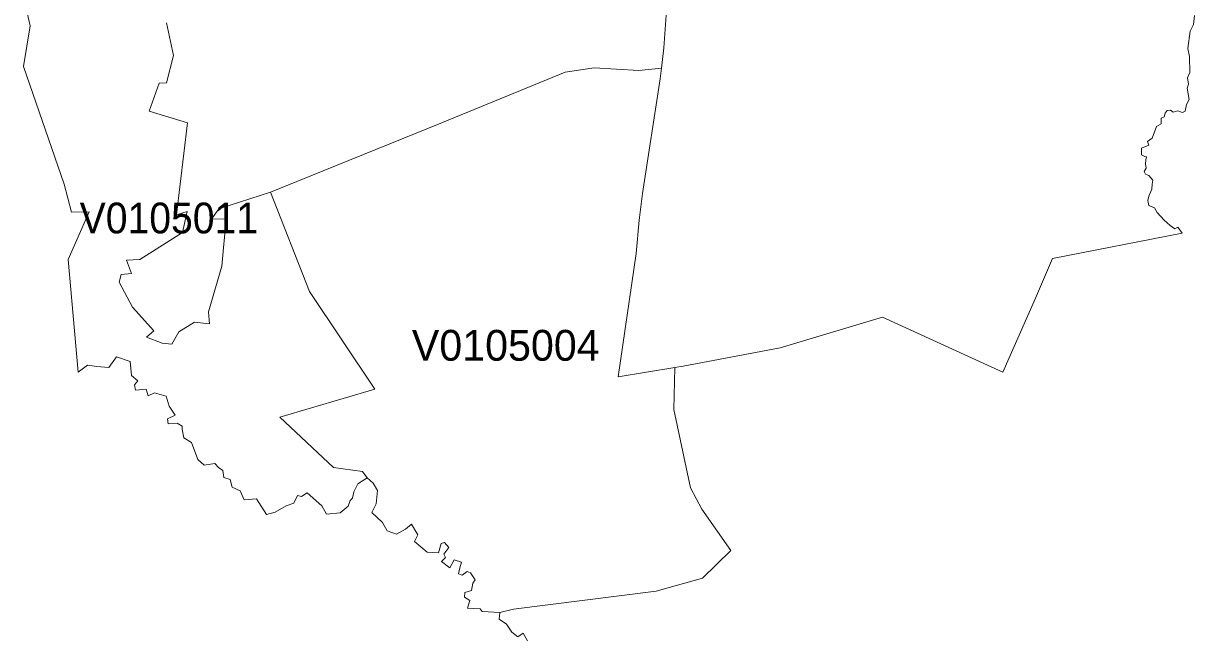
# Model space of a CAD drawing. Extents: x 369010 to 735936, y 6377141 to 6616555.
# Drawn here: x 576871 to 580673, y 6441587 to 6443581 of the extents above; entities that cross this region are included whole.
import ezdxf
from ezdxf.enums import TextEntityAlignment as Align

# ---------------------------------------------------------------- set-up
doc = ezdxf.new("R2010")
doc.units = 0
doc.header["$LTSCALE"] = 40
doc.layers.add('3', color=7, linetype='Continuous', lineweight=13)
doc.layers.add('4', color=7, linetype='Continuous')

msp = doc.modelspace()

# ---------------------------------------------------------------- linework, layer by layer
at = {"layer": '3'}
for points in [[(577334.89, 6442370.58), (577296.99, 6442381.01), (577276.13, 6442371.91), (577269.51, 6442392.93), (577235.58, 6442390.28), (577231.61, 6442407.32), (577243.36, 6442420.4), (577222.51, 6442437.45), (577218.54, 6442483.29), (577174.02, 6442497.69), (577149.19, 6442463.6), (577109.97, 6442466.24), (577079.85, 6442471.37), (577049.72, 6442447.87), (577017.12, 6442814.46), (577085.14, 6442969.04), (577027.71, 6442967.56), (577004.21, 6443059.24), (576871.48, 6443441.06), (576892.99, 6443573.13), (576875.94, 6443647.78)], [(576875.94, 6443647.78), (576892.99, 6443573.13), (576871.48, 6443441.06), (577004.21, 6443059.24), (577027.71, 6442967.56), (577085.14, 6442969.04), (577017.12, 6442814.46), (577049.72, 6442447.87), (577079.85, 6442471.37), (577109.97, 6442466.24), (577149.19, 6442463.6), (577174.02, 6442497.69), (577218.54, 6442483.29), (577222.51, 6442437.45), (577243.36, 6442420.4), (577231.61, 6442407.32), (577235.58, 6442390.28), (577269.51, 6442392.93), (577276.13, 6442371.91), (577296.99, 6442381.01), (577334.89, 6442370.58), (577344.16, 6442337.81), (577363.68, 6442309.01), (577338.86, 6442297.26), (577341.34, 6442280.55), (577370.14, 6442283.03), (577387.19, 6442272.6), (577387.19, 6442263.5), (577392.48, 6442234.7), (577417.31, 6442220.14), (577438.16, 6442165.19), (577457.86, 6442146.82), (577493.11, 6442152.12), (577504.86, 6442139.04), (577519.26, 6442128.62), (577521.91, 6442106.27), (577542.93, 6442099.65), (577549.38, 6442074.83), (577575.53, 6442063.08), (577588.6, 6442034.28), (577628.66, 6442036.93), (577660.1, 6441985.95), (577688.9, 6441993.73), (577724.15, 6442014.75), (577748.98, 6442022.53), (577760.73, 6442047.52), (577773.8, 6442044.87), (577792.17, 6442056.62), (577840.67, 6442014.75), (577854.9, 6441987.27), (577899.42, 6441991.08), (577925.57, 6442013.42)], [(577336.05, 6443582.24), (577358.39, 6443476.81), (577336.21, 6443387.77), (577312.54, 6443386.45), (577279.94, 6443296.08), (577404.23, 6443258.18), (577367.99, 6442959.61), (577403.24, 6442970.04), (577387.52, 6442902.02), (577248.99, 6442814.3), (577205.79, 6442811.65), (577222.84, 6442768.45), (577188.75, 6442765.81), (577181.96, 6442740.15), (577225.16, 6442659.06), (577294.5, 6442582.92), (577271, 6442562.07), (577321.98, 6442542.38), (577353.42, 6442539.73), (577375.6, 6442579.12), (577426.41, 6442610.56), (577476.06, 6442605.43), (577472.09, 6442644.66), (577515.12, 6442792.78), (577529.52, 6442946.04), (577482.52, 6442944.72), (577506.02, 6442978.81), (577673.18, 6443032.6), (578232.25, 6443259.5), (578630.29, 6443422.53), (578724.46, 6443436.92), (578869.77, 6443427.82), (578942.59, 6443435.77), (578950.04, 6443500.97), (578958.15, 6443607.39)], [(578958.15, 6443607.39), (578950.04, 6443500.97), (578942.59, 6443435.77), (578938.79, 6443401.34), (578881.52, 6443028.79), (578870.27, 6442942.23), (578860.34, 6442833.83), (578802.74, 6442433.31), (578985.95, 6442463.76), (579012.93, 6442468.23), (579328.22, 6442527.48), (579660.55, 6442626.45), (580051.3, 6442448.87), (580156.56, 6442688.18), (580212.34, 6442817.61), (580632.72, 6442899.7), (580619.15, 6442918.73), (580609.55, 6442913.27), (580593.99, 6442925.02), (580574.63, 6442942.23), (580552.45, 6442966.73), (580543.68, 6442982.12), (580524.48, 6442989.4), (580521.5, 6443005.79), (580524.48, 6443020.19), (580535.07, 6443042.86), (580536.07, 6443058.25), (580537.89, 6443071.82), (580525.31, 6443087.21), (580513.72, 6443090.86), (580509.92, 6443099.96), (580516.7, 6443110.88), (580513.72, 6443125.28), (580514.72, 6443138.02), (580517.69, 6443147.13), (580511.9, 6443148.95), (580501.14, 6443154.24), (580501.14, 6443176.09), (580525.31, 6443185.19), (580520.51, 6443197.61), (580536.07, 6443208.2), (580549.8, 6443246.1), (580565.36, 6443254.87), (580564.7, 6443272.91), (580574.79, 6443277.88), (580578.43, 6443289.13), (580584.06, 6443297.9), (580595.32, 6443299.06), (580603.92, 6443292.27), (580618.98, 6443297.24), (580634.54, 6443290.95), (580643.15, 6443295.42), (580646.95, 6443317.26), (580656.06, 6443333.98), (580649.1, 6443370.72), (580653.41, 6443383.8), (580650.93, 6443404.32), (580658.54, 6443421.2), (580657.21, 6443472.84), (580651.59, 6443498.99), (580659.03, 6443555.76), (580669.63, 6443576.94), (580673.43, 6443606.73)], [(580673.43, 6443606.73), (580669.63, 6443576.94), (580659.03, 6443555.76), (580651.59, 6443498.99), (580657.21, 6443472.84), (580658.54, 6443421.2), (580650.93, 6443404.32), (580653.41, 6443383.8), (580649.1, 6443370.72), (580656.06, 6443333.98), (580646.95, 6443317.26), (580643.15, 6443295.42), (580634.54, 6443290.95), (580618.98, 6443297.24), (580603.92, 6443292.27), (580595.32, 6443299.06), (580584.06, 6443297.9), (580578.43, 6443289.13), (580574.79, 6443277.88), (580564.7, 6443272.91), (580565.36, 6443254.87), (580549.8, 6443246.1), (580536.07, 6443208.2), (580520.51, 6443197.61), (580525.31, 6443185.19), (580501.14, 6443176.09), (580501.14, 6443154.24), (580511.9, 6443148.95), (580517.69, 6443147.13), (580514.72, 6443138.02), (580513.72, 6443125.28), (580516.7, 6443110.88), (580509.92, 6443099.96), (580513.72, 6443090.86), (580525.31, 6443087.21), (580537.89, 6443071.82), (580536.07, 6443058.25), (580535.07, 6443042.86), (580524.48, 6443020.19), (580521.5, 6443005.79), (580524.48, 6442989.4), (580543.68, 6442982.12), (580552.45, 6442966.73), (580574.63, 6442942.23), (580593.99, 6442925.02), (580609.55, 6442913.27), (580619.15, 6442918.73), (580632.72, 6442899.7), (580212.34, 6442817.61), (580156.56, 6442688.18), (580051.3, 6442448.87), (579660.55, 6442626.45), (579328.22, 6442527.48)], [(577987.14, 6442105.11), (577972.74, 6442126.13), (577878.57, 6442139.21), (577703.46, 6442301.9), (578012.13, 6442393.59), (577800.12, 6442709.87), (577673.18, 6443032.6), (577506.02, 6442978.81), (577482.52, 6442944.72), (577529.52, 6442946.04), (577515.12, 6442792.78), (577472.09, 6442644.66), (577476.06, 6442605.43), (577426.41, 6442610.56), (577375.6, 6442579.12), (577353.42, 6442539.73), (577321.98, 6442542.38), (577271, 6442562.07), (577294.5, 6442582.92), (577225.16, 6442659.06), (577181.96, 6442740.15), (577188.75, 6442765.81), (577222.84, 6442768.45), (577205.79, 6442811.65), (577248.99, 6442814.3), (577387.52, 6442902.02), (577403.24, 6442970.04), (577367.99, 6442959.61), (577404.23, 6443258.18), (577279.94, 6443296.08), (577312.54, 6443386.45), (577336.21, 6443387.77), (577358.39, 6443476.81), (577336.05, 6443582.24)], [(579328.22, 6442527.48), (579012.93, 6442468.23), (578985.95, 6442463.76), (578983.14, 6442327.05), (579036.76, 6442073.01), (579074, 6442003), (579168.17, 6441869.27), (579075.82, 6441779.24), (578925.38, 6441737.36), (578462.13, 6441678.44), (578417.61, 6441667.85), (578416.12, 6441646.17), (578440.12, 6441629.62), (578456.51, 6441604.3), (578476.04, 6441589.24), (578494.08, 6441601.15), (578507.48, 6441575.83)], [(578507.48, 6441575.83), (578494.08, 6441601.15), (578476.04, 6441589.24), (578456.51, 6441604.3), (578440.12, 6441629.62), (578416.12, 6441646.17), (578417.61, 6441667.85), (578361.18, 6441671.49), (578354.72, 6441679.44), (578312.85, 6441681.92), (578320.63, 6441706.91), (578303.75, 6441717.34), (578304.91, 6441733.06), (578325.92, 6441739.68), (578329.9, 6441763.18), (578337.68, 6441773.61), (578323.28, 6441797.28), (578311.53, 6441801.25), (578295.8, 6441789.33), (578284.05, 6441793.3), (578288.02, 6441813), (578293.16, 6441831.37), (578269.65, 6441839.15), (578255.25, 6441813), (578229.11, 6441833.85), (578242.18, 6441847.09), (578235.73, 6441857.52), (578252.61, 6441878.54), (578238.21, 6441895.42), (578227.78, 6441891.61), (578218.68, 6441861.49), (578182.1, 6441863.97), (578141.39, 6441898.07), (578151.98, 6441920.41), (578131.79, 6441955.17), (578112.26, 6441938.12), (578082.14, 6441922.4), (578052.02, 6441932.99), (578037.62, 6441960.46), (578002.36, 6441993.23), (578016.76, 6442020.71), (578020.74, 6442063.9), (578006.34, 6442087.57), (577987.14, 6442105.11), (577957.02, 6442085.42), (577943.94, 6442059.27), (577939.97, 6442039.57), (577932.19, 6442031.8), (577925.57, 6442013.42), (577899.42, 6441991.08), (577854.9, 6441987.27), (577840.67, 6442014.75), (577792.17, 6442056.62), (577773.8, 6442044.87), (577760.73, 6442047.52), (577748.98, 6442022.53), (577724.15, 6442014.75), (577688.9, 6441993.73), (577660.1, 6441985.95), (577628.66, 6442036.93), (577588.6, 6442034.28), (577575.53, 6442063.08), (577549.38, 6442074.83), (577542.93, 6442099.65), (577521.91, 6442106.27), (577519.26, 6442128.62), (577504.86, 6442139.04), (577493.11, 6442152.12), (577457.86, 6442146.82), (577438.16, 6442165.19), (577417.31, 6442220.14), (577392.48, 6442234.7), (577387.19, 6442263.5), (577387.19, 6442272.6), (577370.14, 6442283.03), (577341.34, 6442280.55), (577338.86, 6442297.26), (577363.68, 6442309.01), (577344.16, 6442337.81), (577334.89, 6442370.58)], [(577925.57, 6442013.42), (577932.19, 6442031.8), (577939.97, 6442039.57), (577943.94, 6442059.27), (577957.02, 6442085.42), (577987.14, 6442105.11)]]:
    msp.add_lwpolyline(points, dxfattribs=at)
msp.add_lwpolyline([(577673.18, 6443032.6), (577800.12, 6442709.87), (578012.13, 6442393.59), (577703.46, 6442301.9), (577878.57, 6442139.21), (577972.74, 6442126.13), (577987.14, 6442105.11), (578006.34, 6442087.57), (578020.74, 6442063.9), (578016.76, 6442020.71), (578002.36, 6441993.23), (578037.62, 6441960.46), (578052.02, 6441932.99), (578082.14, 6441922.4), (578112.26, 6441938.12), (578131.79, 6441955.17), (578151.98, 6441920.41), (578141.39, 6441898.07), (578182.1, 6441863.97), (578218.68, 6441861.49), (578227.78, 6441891.61), (578238.21, 6441895.42), (578252.61, 6441878.54), (578235.73, 6441857.52), (578242.18, 6441847.09), (578229.11, 6441833.85), (578255.25, 6441813), (578269.65, 6441839.15), (578293.16, 6441831.37), (578288.02, 6441813), (578284.05, 6441793.3), (578295.8, 6441789.33), (578311.53, 6441801.25), (578323.28, 6441797.28), (578337.68, 6441773.61), (578329.9, 6441763.18), (578325.92, 6441739.68), (578304.91, 6441733.06), (578303.75, 6441717.34), (578320.63, 6441706.91), (578312.85, 6441681.92), (578354.72, 6441679.44), (578361.18, 6441671.49), (578417.61, 6441667.85), (578462.13, 6441678.44), (578925.38, 6441737.36), (579075.82, 6441779.24), (579168.17, 6441869.27), (579074, 6442003), (579036.76, 6442073.01), (578983.14, 6442327.05), (578985.95, 6442463.76), (578802.74, 6442433.31), (578860.34, 6442833.83), (578870.27, 6442942.23), (578881.52, 6443028.79), (578938.79, 6443401.34), (578942.59, 6443435.77), (578869.77, 6443427.82), (578724.46, 6443436.92), (578630.29, 6443422.53), (578232.25, 6443259.5)], close=True, dxfattribs=at)

# ---------------------------------------------------------------- texts
at = {"layer": '4', "width": 0.95}
msp.add_text('V0105011', height=100, dxfattribs=at).set_placement((577343.68, 6442898.92), align=Align.CENTER)
at = {"layer": '4'}
msp.add_text('V0105004', height=100, dxfattribs=at).set_placement((578437.25, 6442485.54), align=Align.CENTER)

doc.saveas('drawing.dxf')
